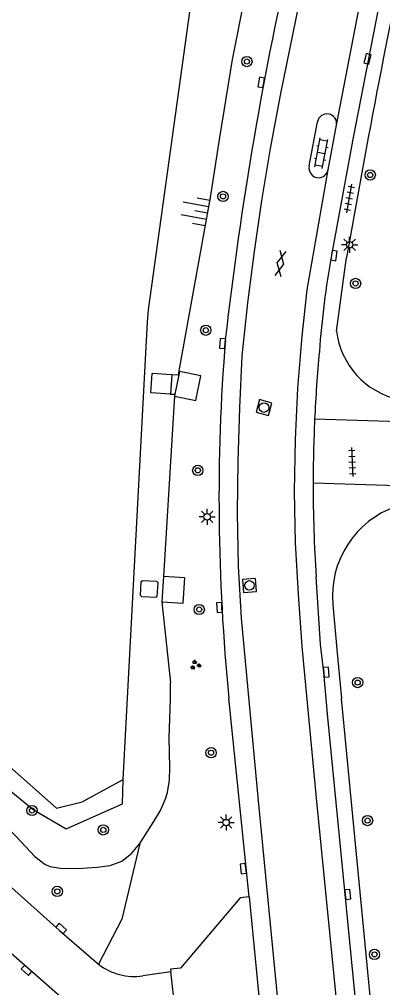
# Model space of a CAD drawing. Extents: x 132994 to 136000, y 393499 to 395512.
# Drawn here: x 134004.6 to 134032.8, y 394433.9 to 394509.2 of the extents above; entities that cross this region are included whole.
import ezdxf

# ---------------------------------------------------------------- set-up
doc = ezdxf.new("R2010")
doc.units = 0
for name, color, linetype in [('gg-knt-BGT kruinlijn', 7, 'Continuous'), ('gg-knt-bovenkant onderkant talud', 7, 'Continuous'), ('gg-knt-verharding', 7, 'Continuous'), ('gg-knt-verharding nz', 7, 'Continuous'), ('gg-kntw-beschoeiing', 7, 'Continuous'), ('gg-kwrk-betonelement', 7, 'Continuous'), ('gt-grn-groengrens', 7, 'Continuous'), ('gt-grn-weggrens', 7, 'Continuous'), ('gt-symb-boom', 7, 'Continuous'), ('gt-symb-gesloten verharding', 7, 'Continuous'), ('gt-symb-groenvak', 7, 'Continuous'), ('gt-symb-klinker verharding', 7, 'Continuous'), ('gt-symb-kolk', 7, 'Continuous'), ('gt-symb-lichtmast', 7, 'Continuous'), ('gt-symb-rioolschacht', 7, 'Continuous'), ('gt-symb-talud symbool', 7, 'Continuous'), ('gt-symb-tegel verharding', 7, 'Continuous')]:
    doc.layers.add(name, color=color, linetype=linetype)

# ---------------------------------------------------------------- blocks, each defined once
blk = doc.blocks.new('gt0-BOOM')
at = {"layer": 'gt-symb-boom'}
for radius in [0.4, 0.2]:
    blk.add_circle((0, 0), radius, dxfattribs=at)
blk = doc.blocks.new('gt0-GRVAK')
at = {"layer": 'gt-symb-groenvak'}
for p, q in [((-0.11, 0.189), (-0.228, 0.24)), ((-0.182, 0.153), (0.088, 0.153)), ((-0.091, 0.211), (-0.156, 0.322)), ((-0.047, 0.214), (-0.047, 0.393)), ((-0.004, 0.211), (0.061, 0.322)), ((0.015, 0.189), (0.133, 0.24)), ((0.262, -0.052), (0.197, 0.059)), ((0.305, -0.049), (0.305, 0.13)), ((0.349, -0.052), (0.414, 0.059)), ((-0.245, -0.228), (-0.363, -0.177)), ((-0.318, -0.264), (-0.047, -0.264)), ((-0.226, -0.206), (-0.291, -0.095)), ((-0.183, -0.203), (-0.183, -0.024)), ((-0.139, -0.206), (-0.074, -0.095)), ((-0.12, -0.228), (-0.002, -0.177)), ((0.243, -0.074), (0.125, -0.023)), ((0.17, -0.11), (0.441, -0.11)), ((0.368, -0.074), (0.486, -0.023))]:
    blk.add_line(p, q, dxfattribs=at)
blk = doc.blocks.new('gt0-KOLK')
at = {"layer": 'gt-symb-kolk'}
blk.add_lwpolyline([(0, 0), (0.375, 0), (0.375, 0.4), (-0.375, 0.4), (-0.375, 0), (0, 0)], dxfattribs=at)
blk = doc.blocks.new('gt0-LMAST')
at = {"layer": 'gt-symb-lichtmast'}
for p, q in [((-0.182, 0.173), (-0.447, 0.438)), ((-0.005, 0.246), (-0.005, 0.621)), ((0.172, 0.173), (0.437, 0.438)), ((-0.255, -0.004), (-0.63, -0.004)), ((-0.182, -0.181), (-0.447, -0.446)), ((-0.005, -0.254), (-0.005, -0.629)), ((0.437, -0.446), (0.172, -0.181)), ((0.245, -0.004), (0.62, -0.004))]:
    blk.add_line(p, q, dxfattribs=at)
blk.add_circle((-0.005, -0.004), 0.25, dxfattribs=at)
blk = doc.blocks.new('gt0-RS')
at = {"layer": 'gt-symb-rioolschacht'}
blk.add_lwpolyline([(-0.5, -0.5), (0.5, -0.5), (0.5, 0.5), (-0.5, 0.5)], close=True, dxfattribs=at)
blk.add_circle((0, 0), 0.375, dxfattribs=at)
blk = doc.blocks.new('gt0-TEG1')
at = {"layer": 'gt-symb-tegel verharding'}
for p, q in [((-1.125, 0), (1.125, 0)), ((-0.9, -0.25), (-0.9, 0.25)), ((-0.45, -0.25), (-0.45, 0.25)), ((0, -0.25), (0, 0.25)), ((0.45, -0.25), (0.45, 0.25)), ((0.9, -0.25), (0.9, 0.25))]:
    blk.add_line(p, q, dxfattribs=at)
blk = doc.blocks.new('gt0-GESVH1')
at = {"layer": 'gt-symb-gesloten verharding'}
for p, q in [((-0.992, -0.261), (0.008, 0.239)), ((0.008, -0.261), (-0.992, 0.239)), ((0.008, 0.239), (1.008, -0.261)), ((1.008, 0.239), (0.008, -0.261))]:
    blk.add_line(p, q, dxfattribs=at)
blk = doc.blocks.new('gt0-KL1')
at = {"layer": 'gt-symb-klinker verharding'}
for p, q in [((-1.15, 0.3), (1.15, 0.3)), ((-1, -0.3), (-1, 0.3)), ((-0.5, 0.3), (-0.5, 0.45)), ((0, -0.3), (0, 0.3)), ((0.5, 0.3), (0.5, 0.45)), ((1, -0.3), (1, 0.3)), ((-1.15, -0.3), (1.15, -0.3)), ((-0.5, -0.45), (-0.5, -0.3)), ((0.5, -0.45), (0.5, -0.3))]:
    blk.add_line(p, q, dxfattribs=at)
blk = doc.blocks.new('gt0-TALUD_1')
at = {"layer": 'gt-symb-talud symbool'}
for p, q in [((-1, -1), (-1, 0)), ((-0.5, -2), (-0.5, 0)), ((0, -1), (0, 0)), ((0.5, -2), (0.5, 0)), ((1, -1), (1, 0))]:
    blk.add_line(p, q, dxfattribs=at)

msp = doc.modelspace()

# ---------------------------------------------------------------- linework, layer by layer
at = {"layer": 'gg-knt-BGT kruinlijn'}
for p, q in [((134024.646, 394523.758), (134021.119, 394506.08)), ((134019.427, 394495.351), (134016.982, 394481.859)), ((134016.982, 394481.859), (134016.933, 394481.551))]:
    msp.add_line(p, q, dxfattribs=at)
for points in [[(134021.119, 394506.08), (134020.14, 394500), (134019.427, 394495.351)], [(133986.565, 394460.864), (133991.372, 394456.562), (133994.401, 394453.934), (133996.7, 394452.028), (134000, 394449.437), (134001.338, 394448.368), (134003.604, 394446.387), (134004.337, 394445.671), (134005.8, 394444.124), (134006.581, 394443.508), (134006.975, 394443.329), (134007.956, 394443.188), (134009.516, 394443.21), (134010.637, 394443.273), (134011.647, 394443.421), (134012.548, 394443.744), (134013.316, 394444.34), (134013.953, 394445.129)], [(134013.953, 394445.129), (134015.048, 394446.821), (134015.552, 394447.698), (134015.952, 394448.595), (134016.101, 394449.076), (134016.263, 394450.038), (134016.301, 394451.034), (134016.233, 394453.336), (134016.349, 394456.336), (134016.338, 394457.604)]]:
    msp.add_lwpolyline(points, dxfattribs=at)
at = {"layer": 'gg-knt-bovenkant onderkant talud'}
for p, q in [((134016.652, 394479.894), (134015.789, 394465.884)), ((134015.655, 394463.913), (134016.338, 394457.604))]:
    msp.add_line(p, q, dxfattribs=at)
msp.add_lwpolyline([(133991.688, 394461.873), (133991.705, 394459.23), (134005.681, 394447.769), (134008.237, 394446.274), (134012.615, 394448.215), (134012.668, 394450.107)], dxfattribs=at)
at = {"layer": 'gg-knt-verharding'}
for p, q in [((134027.11, 394497.799), (134027.761, 394501.233)), ((134028.588, 394497.502), (134029.237, 394500.969)), ((134030.522, 394500), (134028.848, 394490.862)), ((134031.7, 394500), (134030.009, 394490.685)), ((134029.23, 394484.963), (134030.009, 394490.685)), ((134016.421, 394481.585), (134016.933, 394481.551)), ((134016.933, 394481.551), (134016.982, 394481.548)), ((134016.315, 394480.066), (134016.682, 394480.042)), ((134028.942, 394463.716), (134029.277, 394459.932)), ((134029.277, 394459.932), (134029.63, 394456.403)), ((134028.568, 394454.928), (134028.248, 394458.426)), ((134022.443, 394440.97), (134020.88, 394456.43)), ((134032.384, 394427.847), (134029.63, 394456.403)), ((134030.926, 394430.742), (134028.568, 394454.928)), ((134022.443, 394440.97), (134023.96, 394425.579)), ((134016.361, 394435.149), (134014.195, 394434.826)), ((134016.914, 394430.426), (134016.361, 394435.149))]:
    msp.add_line(p, q, dxfattribs=at)
for points in [[(134037.13, 394532.32), (134033.09, 394513.2), (134030.522, 394500)], [(134028.248, 394458.426), (134027.984, 394460.632), (134027.658, 394465.845)], [(134002.974, 394442.594), (134007.713, 394438.37), (134010.755, 394435.733)], [(134022.443, 394440.97), (134021.756, 394440.911), (134017.121, 394435.437), (134016.338, 394435.345), (134016.361, 394435.149)]]:
    msp.add_lwpolyline(points, dxfattribs=at)
for centre, radius, start, end in [((134906.56, 394335.747), 890.145, 167.489459, 169.366656), ((134296.206, 394453.17), 277.36, 167.05032, 170.27949), ((134028.497, 394501.091), 0.75, 350.61631, 169.10211), ((134297.762, 394453.026), 278.918, 170.30423, 173.56719), ((134027.846, 394497.635), 0.754, 167.39924, 349.87655), ((134099.783, 394478.135), 72.067, 169.8285, 175.84251), ((134035.413, 394485.73), 6.23, 187.06996, 257.43124), ((134175.248, 394471.906), 155.141, 175.42718, 185.72508), ((134138.893, 394472.994), 111.471, 174.66398, 177.37387), ((134139.616, 394473.021), 112.192, 177.40496, 179.944), ((134138.161, 394473.041), 110.737, 179.95329, 183.72571), ((134036.322, 394464.337), 7.406, 109.22798, 184.81003), ((134013.551, 394439.361), 4.581, 232.37944, 278.07933)]:
    msp.add_arc(centre, radius, start, end, dxfattribs=at)
at = {"layer": 'gg-knt-verharding nz'}
msp.add_line((133998.841, 394441.092), (134008.823, 394432.319), dxfattribs=at)
for points in [[(134029.237, 394500.969), (134031.86, 394514.551), (134035.963, 394533.987), (134036.908, 394538.171)], [(134027.484, 394516.123), (134024.89, 394503.417), (134024.074, 394499.157), (134023.406, 394495.12), (134022.839, 394491.136), (134022.316, 394487.158), (134021.879, 394483.042), (134021.703, 394478.999), (134021.579, 394474.871), (134021.523, 394470.815), (134021.606, 394466.694), (134021.839, 394462.631), (134023.155, 394448.441), (134024.736, 394432.204), (134025.742, 394422.051), (134027.453, 394403.985)], [(134032.025, 394404.431), (134031.767, 394407.387), (134027.702, 394448.389), (134026.575, 394460.449), (134026.291, 394464.499), (134026.051, 394468.495), (134025.968, 394472.486), (134026.046, 394476.526), (134026.228, 394480.511), (134026.559, 394484.566), (134026.947, 394488.154), (134028.588, 394497.502)]]:
    msp.add_lwpolyline(points, dxfattribs=at)
at = {"layer": 'gg-kntw-beschoeiing'}
for points in [[(134012.668, 394450.107), (134014.545, 394485.687), (134014.63, 394486.605), (134019.115, 394518.943), (134019.359, 394520.405), (134019.437, 394520.396)], [(133991.688, 394461.873), (134007.481, 394447.881), (134009.482, 394448.371), (134012.668, 394450.107)]]:
    msp.add_lwpolyline(points, dxfattribs=at)
at = {"layer": 'gg-kwrk-betonelement'}
for p, q in [((134016.982, 394481.548), (134016.682, 394480.042)), ((134016.682, 394480.042), (134016.652, 394479.894)), ((134015.789, 394465.884), (134015.655, 394463.913))]:
    msp.add_line(p, q, dxfattribs=at)
for points in [[(134016.652, 394479.894), (134018.319, 394479.561), (134018.703, 394481.481), (134017.035, 394481.813), (134016.982, 394481.548)], [(134016.315, 394480.066), (134014.832, 394480.162), (134014.813, 394480.181), (134014.906, 394481.673), (134014.931, 394481.684), (134016.421, 394481.585)], [(134016.421, 394481.585), (134016.44, 394481.568), (134016.343, 394480.083), (134016.315, 394480.066)], [(134015.253, 394465.53), (134015.351, 394465.426), (134015.291, 394464.334), (134015.199, 394464.254), (134014.111, 394464.312), (134014.017, 394464.408), (134014.073, 394465.504), (134014.168, 394465.577), (134015.253, 394465.53)], [(134015.655, 394463.913), (134017.321, 394463.799), (134017.456, 394465.771), (134015.789, 394465.884)]]:
    msp.add_lwpolyline(points, dxfattribs=at)
at = {"layer": 'gt-grn-groengrens'}
msp.add_lwpolyline([(134013.953, 394445.129), (134012.557, 394439.253), (134010.755, 394435.733)], dxfattribs=at)
at = {"layer": 'gt-grn-weggrens'}
for p, q in [((134034.129, 394477.907), (134027.539, 394478.101)), ((134033.983, 394472.938), (134027.424, 394473.131))]:
    msp.add_line(p, q, dxfattribs=at)

# ---------------------------------------------------------------- block references
at = {"layer": 'gt-symb-boom'}
for p in [(134022.277, 394505.912), (134031.856, 394497.095), (134020.42, 394495.427), (134030.717, 394488.66), (134019.083, 394485.027), (134018.458, 394474.131), (134018.574, 394463.315), (134019.489, 394452.18), (134005.58, 394447.689), (134031.649, 394446.908), (134011.12, 394446.181), (134007.546, 394441.4), (134032.19, 394436.502)]:
    msp.add_blockref('gt0-BOOM', p, dxfattribs=at)
at = {"layer": 'gt-symb-boom', "rotation": -87.9934610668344}
msp.add_blockref('gt0-BOOM', (134030.881, 394457.633), dxfattribs=at)
at = {"layer": 'gt-symb-gesloten verharding', "rotation": 78.46537934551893}
msp.add_blockref('gt0-GESVH1', (134024.872, 394490.202), dxfattribs=at)
at = {"layer": 'gt-symb-groenvak'}
msp.add_blockref('gt0-GRVAK', (134018.268, 394458.997), dxfattribs=at)
at = {"layer": 'gt-symb-klinker verharding', "rotation": 79.21838326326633}
msp.add_blockref('gt0-KL1', (134028.056, 394498.79), dxfattribs=at)
at = {"layer": 'gt-symb-kolk'}
for p, rotation in [((134031.453, 394506.169), -104.59195620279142), ((134023.588, 394504.257), 79.98206552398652), ((134028.848, 394490.862), -98.39757257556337), ((134020.575, 394483.975), 85.35527839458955), ((134020.337, 394463.48), 93.09405805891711), ((134028.248, 394458.426), -84.77963836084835), ((134022.195, 394443.193), 96.37182240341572), ((134029.923, 394441.145), -84.31791506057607), ((134007.713, 394438.37), -41.49414360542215), ((134005.294, 394435.42), 138.63719908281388)]:
    msp.add_blockref('gt0-KOLK', p, dxfattribs=dict(at, rotation=rotation))
at = {"layer": 'gt-symb-lichtmast'}
for p in [(134030.265, 394491.677), (134019.191, 394470.519), (134020.664, 394446.756)]:
    msp.add_blockref('gt0-LMAST', p, dxfattribs=at)
at = {"layer": 'gt-symb-rioolschacht'}
for p, rotation in [((134023.603, 394479.014), -15.245070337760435), ((134022.474, 394465.184), -175.81229549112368)]:
    msp.add_blockref('gt0-RS', p, dxfattribs=dict(at, rotation=rotation))
at = {"layer": 'gt-symb-talud symbool', "xscale": 0.9999699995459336, "yscale": 0.9999699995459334, "rotation": -100.25359802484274}
msp.add_blockref('gt0-TALUD_1', (134019.214, 394494.161), dxfattribs=at)
at = {"layer": 'gt-symb-tegel verharding'}
for p, rotation in [((134030.238, 394495.265), 79.5669752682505), ((134030.456, 394474.782), -87.36361809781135)]:
    msp.add_blockref('gt0-TEG1', p, dxfattribs=dict(at, rotation=rotation))

doc.saveas('drawing.dxf')
